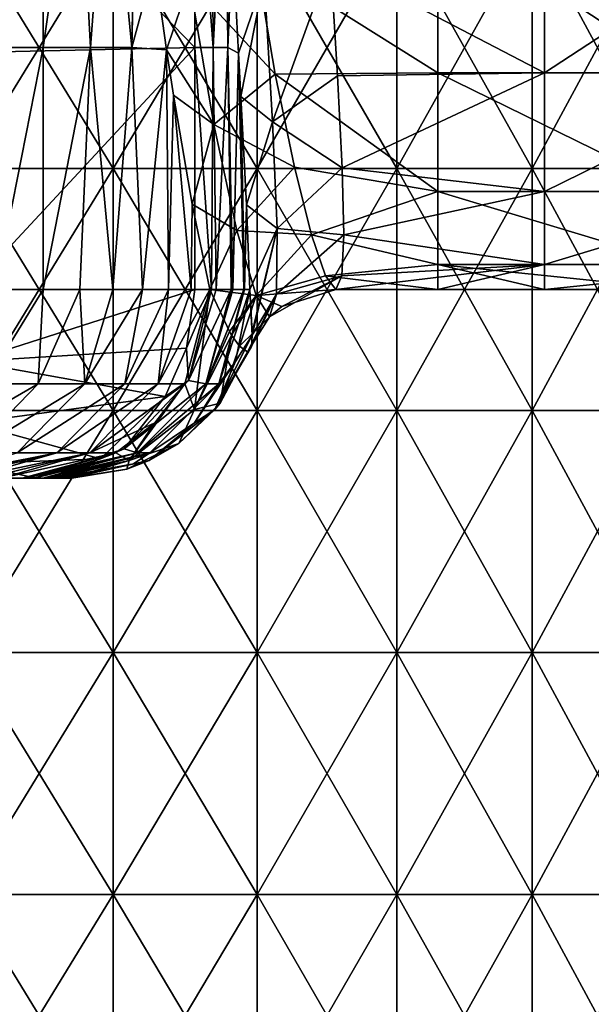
# Model space of a CAD drawing. Header units: inches. Extents: x -4.75 to 4.5, y 0 to 1.88.
# Tile 346 of 462: x 2.8 to 2.99, y 0.33 to 0.65. Entities that reach past the tile are written whole.
import ezdxf

# ---------------------------------------------------------------- set-up
doc = ezdxf.new("R2010")
doc.units = ezdxf.units.IN
doc.header["$LTSCALE"] = 101.851852
doc.header["$MEASUREMENT"] = 0
for name, color, linetype in [('10', 7, 'CONTINUOUS'), ('11', 7, 'CONTINUOUS'), ('12', 7, 'CONTINUOUS'), ('147', 7, 'CONTINUOUS'), ('148', 7, 'CONTINUOUS'), ('149', 7, 'CONTINUOUS'), ('150', 7, 'CONTINUOUS'), ('151', 7, 'CONTINUOUS'), ('39', 7, 'CONTINUOUS'), ('61', 7, 'CONTINUOUS'), ('62', 7, 'CONTINUOUS'), ('91', 7, 'CONTINUOUS'), ('92', 7, 'CONTINUOUS'), ('93', 7, 'CONTINUOUS')]:
    doc.layers.add(name, color=color, linetype=linetype)

msp = doc.modelspace()

# ---------------------------------------------------------------- linework, layer by layer
at = {"layer": '10', "color": 13, "linetype": 'Continuous', "true_color": 0xd67263}
for points in [[(2.80515, 0.5, 0.25513), (2.73011, 0.5, 0.25404), (2.80338, 0.5, 0.27158), (2.80515, 0.5, 0.25513)], [(2.73011, 0.5, 0.25404), (2.80515, 0.5, 0.25513), (2.73489, 0.5, 0.17396), (2.73011, 0.5, 0.25404)], [(2.80338, 0.5, 0.27158), (2.73011, 0.5, 0.25404), (2.79649, 0.5, 0.33485), (2.80338, 0.5, 0.27158)], [(2.80737, 0.5, -0.22707), (2.78611, 0.5, -0.26235), (2.7323, 0.5, -0.22644), (2.80737, 0.5, -0.22707)], [(2.80737, 0.5, -0.22707), (2.7323, 0.5, -0.22644), (2.73642, 0.5, -0.14636), (2.80737, 0.5, -0.22707)], [(2.73489, 0.5, 0.17396), (2.80515, 0.5, 0.25513), (2.81164, 0.5, 0.20349), (2.73489, 0.5, 0.17396)], [(2.81492, 0.5, 0.1759), (2.74676, 0.5, 0.09388), (2.73489, 0.5, 0.17396), (2.81492, 0.5, 0.1759)], [(2.81492, 0.5, 0.1759), (2.73489, 0.5, 0.17396), (2.81254, 0.5, 0.19641), (2.81492, 0.5, 0.1759)], [(2.81254, 0.5, 0.19641), (2.73489, 0.5, 0.17396), (2.81164, 0.5, 0.20349), (2.81254, 0.5, 0.19641)], [(2.81566, 0.5, -0.0669), (2.73642, 0.5, -0.14636), (2.73567, 0.5, -0.06628), (2.81566, 0.5, -0.0669)], [(2.81566, 0.5, -0.0669), (2.73567, 0.5, -0.06628), (2.74308, 0.5, 0.0138), (2.81566, 0.5, -0.0669)], [(2.81269, 0.5, -0.14642), (2.80737, 0.5, -0.22707), (2.73642, 0.5, -0.14636), (2.81269, 0.5, -0.14642)], [(2.81269, 0.5, -0.14642), (2.73642, 0.5, -0.14636), (2.81566, 0.5, -0.0669), (2.81269, 0.5, -0.14642)], [(2.81634, 0.5, -0.02962), (2.81566, 0.5, -0.0669), (2.74308, 0.5, 0.0138), (2.81634, 0.5, -0.02962)], [(2.81761, 0.5, 0.01262), (2.81634, 0.5, -0.02962), (2.74308, 0.5, 0.0138), (2.81761, 0.5, 0.01262)], [(2.81761, 0.5, 0.01262), (2.74308, 0.5, 0.0138), (2.74676, 0.5, 0.09388), (2.81761, 0.5, 0.01262)], [(2.81981, 0.5, 0.09232), (2.81761, 0.5, 0.01262), (2.74676, 0.5, 0.09388), (2.81981, 0.5, 0.09232)], [(2.81981, 0.5, 0.09232), (2.74676, 0.5, 0.09388), (2.81492, 0.5, 0.1759), (2.81981, 0.5, 0.09232)], [(2.80425, 0.5, -0.26235), (2.78611, 0.5, -0.26235), (2.80737, 0.5, -0.22707), (2.80425, 0.5, -0.26235)], [(2.81027, 0.5, -0.1877), (2.80737, 0.5, -0.22707), (2.81269, 0.5, -0.14642), (2.81027, 0.5, -0.1877)], [(2.81256, 0.5, -0.14891), (2.81027, 0.5, -0.1877), (2.81269, 0.5, -0.14642), (2.81256, 0.5, -0.14891)], [(2.81436, 0.5, -0.10899), (2.81269, 0.5, -0.14642), (2.81566, 0.5, -0.0669), (2.81436, 0.5, -0.10899)], [(2.81918, 0.5, 0.12121), (2.81981, 0.5, 0.09232), (2.81492, 0.5, 0.1759), (2.81918, 0.5, 0.12121)], [(2.81878, 0.5, 0.0399), (2.81761, 0.5, 0.01262), (2.81981, 0.5, 0.09232), (2.81878, 0.5, 0.0399)], [(2.819, 0.5, 0.04609), (2.81878, 0.5, 0.0399), (2.81981, 0.5, 0.09232), (2.819, 0.5, 0.04609)]]:
    msp.add_3dface(points, dxfattribs=at)
at = {"layer": '11', "color": 13, "linetype": 'Continuous', "true_color": 0xd67263}
for points in [[(2.81034, 0.6425, 0.625), (2.79207, 0.6425, 0.70213), (2.81034, 0.72258, 0.625), (2.81034, 0.6425, 0.625)], [(2.81034, 0.72258, 0.625), (2.79207, 0.6425, 0.70213), (2.79207, 0.72258, 0.70213), (2.81034, 0.72258, 0.625)], [(2.81034, 0.6425, 0.625), (2.79443, 0.5625, 0.69267), (2.79207, 0.6425, 0.70213), (2.81034, 0.6425, 0.625)], [(2.81034, 0.5625, 0.625), (2.79443, 0.5625, 0.69267), (2.81034, 0.6425, 0.625), (2.81034, 0.5625, 0.625)]]:
    msp.add_3dface(points, dxfattribs=at)
at = {"layer": '12', "color": 13, "linetype": 'Continuous', "true_color": 0xd67263}
for points in [[(2.83352, 0.68254, 2.1593), (2.78436, 0.68254, 2.22232), (2.83352, 0.60246, 2.1593), (2.83352, 0.68254, 2.1593)], [(2.83352, 0.60246, 2.1593), (2.78436, 0.68254, 2.22232), (2.78436, 0.60246, 2.22232), (2.83352, 0.60246, 2.1593)], [(2.78436, 0.68254, -2.22232), (2.83352, 0.68254, -2.1593), (2.78436, 0.60246, -2.22232), (2.78436, 0.68254, -2.22232)], [(2.78436, 0.60246, -2.22232), (2.83352, 0.68254, -2.1593), (2.83352, 0.60246, -2.1593), (2.78436, 0.60246, -2.22232)], [(2.88125, 0.68254, 2.09519), (2.83352, 0.68254, 2.1593), (2.88125, 0.60246, 2.09519), (2.88125, 0.68254, 2.09519)], [(2.88125, 0.60246, 2.09519), (2.83352, 0.68254, 2.1593), (2.83352, 0.60246, 2.1593), (2.88125, 0.60246, 2.09519)], [(2.83352, 0.68254, -2.1593), (2.88125, 0.68254, -2.09519), (2.83352, 0.60246, -2.1593), (2.83352, 0.68254, -2.1593)], [(2.83352, 0.60246, -2.1593), (2.88125, 0.68254, -2.09519), (2.88125, 0.60246, -2.09519), (2.83352, 0.60246, -2.1593)], [(2.92753, 0.68254, 2.03002), (2.88125, 0.68254, 2.09519), (2.92753, 0.60246, 2.03002), (2.92753, 0.68254, 2.03002)], [(2.92753, 0.60246, 2.03002), (2.88125, 0.68254, 2.09519), (2.88125, 0.60246, 2.09519), (2.92753, 0.60246, 2.03002)], [(2.88125, 0.68254, -2.09519), (2.92753, 0.68254, -2.03002), (2.88125, 0.60246, -2.09519), (2.88125, 0.68254, -2.09519)], [(2.88125, 0.60246, -2.09519), (2.92753, 0.68254, -2.03002), (2.92753, 0.60246, -2.03002), (2.88125, 0.60246, -2.09519)], [(2.97233, 0.68254, 1.96383), (2.92753, 0.68254, 2.03002), (2.97233, 0.60246, 1.96383), (2.97233, 0.68254, 1.96383)], [(2.97233, 0.60246, 1.96383), (2.92753, 0.68254, 2.03002), (2.92753, 0.60246, 2.03002), (2.97233, 0.60246, 1.96383)], [(2.92753, 0.68254, -2.03002), (2.97233, 0.68254, -1.96383), (2.92753, 0.60246, -2.03002), (2.92753, 0.68254, -2.03002)], [(2.92753, 0.60246, -2.03002), (2.97233, 0.68254, -1.96383), (2.97233, 0.60246, -1.96383), (2.92753, 0.60246, -2.03002)], [(3.01564, 0.68254, 1.89666), (2.97233, 0.68254, 1.96383), (3.01564, 0.60246, 1.89666), (3.01564, 0.68254, 1.89666)], [(3.01564, 0.60246, 1.89666), (2.97233, 0.68254, 1.96383), (2.97233, 0.60246, 1.96383), (3.01564, 0.60246, 1.89666)], [(2.97233, 0.68254, -1.96383), (3.01564, 0.68254, -1.89666), (2.97233, 0.60246, -1.96383), (2.97233, 0.68254, -1.96383)], [(2.97233, 0.60246, -1.96383), (3.01564, 0.68254, -1.89666), (3.01564, 0.60246, -1.89666), (2.97233, 0.60246, -1.96383)], [(2.83352, 0.60246, 2.1593), (2.78436, 0.60246, 2.22232), (2.83352, 0.52238, 2.1593), (2.83352, 0.60246, 2.1593)], [(2.83352, 0.52238, 2.1593), (2.78436, 0.60246, 2.22232), (2.78436, 0.52238, 2.22232), (2.83352, 0.52238, 2.1593)], [(2.78436, 0.60246, -2.22232), (2.83352, 0.60246, -2.1593), (2.78436, 0.52238, -2.22232), (2.78436, 0.60246, -2.22232)], [(2.78436, 0.52238, -2.22232), (2.83352, 0.60246, -2.1593), (2.83352, 0.52238, -2.1593), (2.78436, 0.52238, -2.22232)], [(2.88125, 0.60246, 2.09519), (2.83352, 0.60246, 2.1593), (2.88125, 0.52238, 2.09519), (2.88125, 0.60246, 2.09519)], [(2.88125, 0.52238, 2.09519), (2.83352, 0.60246, 2.1593), (2.83352, 0.52238, 2.1593), (2.88125, 0.52238, 2.09519)], [(2.83352, 0.60246, -2.1593), (2.88125, 0.60246, -2.09519), (2.83352, 0.52238, -2.1593), (2.83352, 0.60246, -2.1593)], [(2.83352, 0.52238, -2.1593), (2.88125, 0.60246, -2.09519), (2.88125, 0.52238, -2.09519), (2.83352, 0.52238, -2.1593)], [(2.92753, 0.60246, 2.03002), (2.88125, 0.60246, 2.09519), (2.92753, 0.52238, 2.03002), (2.92753, 0.60246, 2.03002)], [(2.92753, 0.52238, 2.03002), (2.88125, 0.60246, 2.09519), (2.88125, 0.52238, 2.09519), (2.92753, 0.52238, 2.03002)], [(2.88125, 0.60246, -2.09519), (2.92753, 0.60246, -2.03002), (2.88125, 0.52238, -2.09519), (2.88125, 0.60246, -2.09519)], [(2.88125, 0.52238, -2.09519), (2.92753, 0.60246, -2.03002), (2.92753, 0.52238, -2.03002), (2.88125, 0.52238, -2.09519)], [(2.97233, 0.60246, 1.96383), (2.92753, 0.60246, 2.03002), (2.97233, 0.52238, 1.96383), (2.97233, 0.60246, 1.96383)], [(2.97233, 0.52238, 1.96383), (2.92753, 0.60246, 2.03002), (2.92753, 0.52238, 2.03002), (2.97233, 0.52238, 1.96383)], [(2.92753, 0.60246, -2.03002), (2.97233, 0.60246, -1.96383), (2.92753, 0.52238, -2.03002), (2.92753, 0.60246, -2.03002)], [(2.92753, 0.52238, -2.03002), (2.97233, 0.60246, -1.96383), (2.97233, 0.52238, -1.96383), (2.92753, 0.52238, -2.03002)], [(3.01564, 0.60246, 1.89666), (2.97233, 0.60246, 1.96383), (3.01564, 0.52238, 1.89666), (3.01564, 0.60246, 1.89666)], [(3.01564, 0.52238, 1.89666), (2.97233, 0.60246, 1.96383), (2.97233, 0.52238, 1.96383), (3.01564, 0.52238, 1.89666)], [(2.97233, 0.60246, -1.96383), (3.01564, 0.60246, -1.89666), (2.97233, 0.52238, -1.96383), (2.97233, 0.60246, -1.96383)], [(2.97233, 0.52238, -1.96383), (3.01564, 0.60246, -1.89666), (3.01564, 0.52238, -1.89666), (2.97233, 0.52238, -1.96383)], [(2.83352, 0.52238, 2.1593), (2.78436, 0.52238, 2.22232), (2.83352, 0.4423, 2.1593), (2.83352, 0.52238, 2.1593)], [(2.83352, 0.4423, 2.1593), (2.78436, 0.52238, 2.22232), (2.78436, 0.4423, 2.22232), (2.83352, 0.4423, 2.1593)], [(2.78436, 0.52238, -2.22232), (2.83352, 0.52238, -2.1593), (2.78436, 0.4423, -2.22232), (2.78436, 0.52238, -2.22232)], [(2.78436, 0.4423, -2.22232), (2.83352, 0.52238, -2.1593), (2.83352, 0.4423, -2.1593), (2.78436, 0.4423, -2.22232)], [(2.88125, 0.52238, 2.09519), (2.83352, 0.52238, 2.1593), (2.88125, 0.4423, 2.09519), (2.88125, 0.52238, 2.09519)], [(2.88125, 0.4423, 2.09519), (2.83352, 0.52238, 2.1593), (2.83352, 0.4423, 2.1593), (2.88125, 0.4423, 2.09519)], [(2.83352, 0.52238, -2.1593), (2.88125, 0.52238, -2.09519), (2.83352, 0.4423, -2.1593), (2.83352, 0.52238, -2.1593)], [(2.83352, 0.4423, -2.1593), (2.88125, 0.52238, -2.09519), (2.88125, 0.4423, -2.09519), (2.83352, 0.4423, -2.1593)], [(2.92753, 0.52238, 2.03002), (2.88125, 0.52238, 2.09519), (2.92753, 0.4423, 2.03002), (2.92753, 0.52238, 2.03002)], [(2.92753, 0.4423, 2.03002), (2.88125, 0.52238, 2.09519), (2.88125, 0.4423, 2.09519), (2.92753, 0.4423, 2.03002)], [(2.88125, 0.52238, -2.09519), (2.92753, 0.52238, -2.03002), (2.88125, 0.4423, -2.09519), (2.88125, 0.52238, -2.09519)], [(2.88125, 0.4423, -2.09519), (2.92753, 0.52238, -2.03002), (2.92753, 0.4423, -2.03002), (2.88125, 0.4423, -2.09519)], [(2.97233, 0.52238, 1.96383), (2.92753, 0.52238, 2.03002), (2.97233, 0.4423, 1.96383), (2.97233, 0.52238, 1.96383)], [(2.97233, 0.4423, 1.96383), (2.92753, 0.52238, 2.03002), (2.92753, 0.4423, 2.03002), (2.97233, 0.4423, 1.96383)], [(2.92753, 0.52238, -2.03002), (2.97233, 0.52238, -1.96383), (2.92753, 0.4423, -2.03002), (2.92753, 0.52238, -2.03002)], [(2.92753, 0.4423, -2.03002), (2.97233, 0.52238, -1.96383), (2.97233, 0.4423, -1.96383), (2.92753, 0.4423, -2.03002)], [(3.01564, 0.52238, 1.89666), (2.97233, 0.52238, 1.96383), (3.01564, 0.4423, 1.89666), (3.01564, 0.52238, 1.89666)], [(3.01564, 0.4423, 1.89666), (2.97233, 0.52238, 1.96383), (2.97233, 0.4423, 1.96383), (3.01564, 0.4423, 1.89666)], [(2.97233, 0.52238, -1.96383), (3.01564, 0.52238, -1.89666), (2.97233, 0.4423, -1.96383), (2.97233, 0.52238, -1.96383)], [(2.97233, 0.4423, -1.96383), (3.01564, 0.52238, -1.89666), (3.01564, 0.4423, -1.89666), (2.97233, 0.4423, -1.96383)], [(2.83352, 0.4423, 2.1593), (2.78436, 0.4423, 2.22232), (2.83352, 0.36222, 2.1593), (2.83352, 0.4423, 2.1593)], [(2.83352, 0.36222, 2.1593), (2.78436, 0.4423, 2.22232), (2.78436, 0.36222, 2.22232), (2.83352, 0.36222, 2.1593)], [(2.78436, 0.4423, -2.22232), (2.83352, 0.4423, -2.1593), (2.78436, 0.36222, -2.22232), (2.78436, 0.4423, -2.22232)], [(2.78436, 0.36222, -2.22232), (2.83352, 0.4423, -2.1593), (2.83352, 0.36222, -2.1593), (2.78436, 0.36222, -2.22232)], [(2.88125, 0.4423, 2.09519), (2.83352, 0.4423, 2.1593), (2.88125, 0.36222, 2.09519), (2.88125, 0.4423, 2.09519)], [(2.88125, 0.36222, 2.09519), (2.83352, 0.4423, 2.1593), (2.83352, 0.36222, 2.1593), (2.88125, 0.36222, 2.09519)], [(2.83352, 0.4423, -2.1593), (2.88125, 0.4423, -2.09519), (2.83352, 0.36222, -2.1593), (2.83352, 0.4423, -2.1593)], [(2.83352, 0.36222, -2.1593), (2.88125, 0.4423, -2.09519), (2.88125, 0.36222, -2.09519), (2.83352, 0.36222, -2.1593)], [(2.92753, 0.4423, 2.03002), (2.88125, 0.4423, 2.09519), (2.92753, 0.36222, 2.03002), (2.92753, 0.4423, 2.03002)], [(2.92753, 0.36222, 2.03002), (2.88125, 0.4423, 2.09519), (2.88125, 0.36222, 2.09519), (2.92753, 0.36222, 2.03002)], [(2.88125, 0.4423, -2.09519), (2.92753, 0.4423, -2.03002), (2.88125, 0.36222, -2.09519), (2.88125, 0.4423, -2.09519)], [(2.88125, 0.36222, -2.09519), (2.92753, 0.4423, -2.03002), (2.92753, 0.36222, -2.03002), (2.88125, 0.36222, -2.09519)], [(2.97233, 0.4423, 1.96383), (2.92753, 0.4423, 2.03002), (2.97233, 0.36222, 1.96383), (2.97233, 0.4423, 1.96383)], [(2.97233, 0.36222, 1.96383), (2.92753, 0.4423, 2.03002), (2.92753, 0.36222, 2.03002), (2.97233, 0.36222, 1.96383)], [(2.92753, 0.4423, -2.03002), (2.97233, 0.4423, -1.96383), (2.92753, 0.36222, -2.03002), (2.92753, 0.4423, -2.03002)], [(2.92753, 0.36222, -2.03002), (2.97233, 0.4423, -1.96383), (2.97233, 0.36222, -1.96383), (2.92753, 0.36222, -2.03002)], [(3.01564, 0.4423, 1.89666), (2.97233, 0.4423, 1.96383), (3.01564, 0.36222, 1.89666), (3.01564, 0.4423, 1.89666)], [(3.01564, 0.36222, 1.89666), (2.97233, 0.4423, 1.96383), (2.97233, 0.36222, 1.96383), (3.01564, 0.36222, 1.89666)], [(2.97233, 0.4423, -1.96383), (3.01564, 0.4423, -1.89666), (2.97233, 0.36222, -1.96383), (2.97233, 0.4423, -1.96383)], [(2.97233, 0.36222, -1.96383), (3.01564, 0.4423, -1.89666), (3.01564, 0.36222, -1.89666), (2.97233, 0.36222, -1.96383)], [(2.83352, 0.36222, 2.1593), (2.78436, 0.36222, 2.22232), (2.83352, 0.28214, 2.1593), (2.83352, 0.36222, 2.1593)], [(2.83352, 0.28214, 2.1593), (2.78436, 0.36222, 2.22232), (2.78436, 0.28214, 2.22232), (2.83352, 0.28214, 2.1593)], [(2.78436, 0.36222, -2.22232), (2.83352, 0.36222, -2.1593), (2.78436, 0.28214, -2.22232), (2.78436, 0.36222, -2.22232)], [(2.78436, 0.28214, -2.22232), (2.83352, 0.36222, -2.1593), (2.83352, 0.28214, -2.1593), (2.78436, 0.28214, -2.22232)], [(2.88125, 0.36222, 2.09519), (2.83352, 0.36222, 2.1593), (2.88125, 0.28214, 2.09519), (2.88125, 0.36222, 2.09519)], [(2.88125, 0.28214, 2.09519), (2.83352, 0.36222, 2.1593), (2.83352, 0.28214, 2.1593), (2.88125, 0.28214, 2.09519)], [(2.83352, 0.36222, -2.1593), (2.88125, 0.36222, -2.09519), (2.83352, 0.28214, -2.1593), (2.83352, 0.36222, -2.1593)], [(2.83352, 0.28214, -2.1593), (2.88125, 0.36222, -2.09519), (2.88125, 0.28214, -2.09519), (2.83352, 0.28214, -2.1593)], [(2.92753, 0.36222, 2.03002), (2.88125, 0.36222, 2.09519), (2.92753, 0.28214, 2.03002), (2.92753, 0.36222, 2.03002)], [(2.92753, 0.28214, 2.03002), (2.88125, 0.36222, 2.09519), (2.88125, 0.28214, 2.09519), (2.92753, 0.28214, 2.03002)], [(2.88125, 0.36222, -2.09519), (2.92753, 0.36222, -2.03002), (2.88125, 0.28214, -2.09519), (2.88125, 0.36222, -2.09519)], [(2.88125, 0.28214, -2.09519), (2.92753, 0.36222, -2.03002), (2.92753, 0.28214, -2.03002), (2.88125, 0.28214, -2.09519)], [(2.97233, 0.36222, 1.96383), (2.92753, 0.36222, 2.03002), (2.97233, 0.28214, 1.96383), (2.97233, 0.36222, 1.96383)], [(2.97233, 0.28214, 1.96383), (2.92753, 0.36222, 2.03002), (2.92753, 0.28214, 2.03002), (2.97233, 0.28214, 1.96383)], [(2.92753, 0.36222, -2.03002), (2.97233, 0.36222, -1.96383), (2.92753, 0.28214, -2.03002), (2.92753, 0.36222, -2.03002)], [(2.92753, 0.28214, -2.03002), (2.97233, 0.36222, -1.96383), (2.97233, 0.28214, -1.96383), (2.92753, 0.28214, -2.03002)], [(3.01564, 0.36222, 1.89666), (2.97233, 0.36222, 1.96383), (3.01564, 0.28214, 1.89666), (3.01564, 0.36222, 1.89666)], [(3.01564, 0.28214, 1.89666), (2.97233, 0.36222, 1.96383), (2.97233, 0.28214, 1.96383), (3.01564, 0.28214, 1.89666)], [(2.97233, 0.36222, -1.96383), (3.01564, 0.36222, -1.89666), (2.97233, 0.28214, -1.96383), (2.97233, 0.36222, -1.96383)], [(2.97233, 0.28214, -1.96383), (3.01564, 0.36222, -1.89666), (3.01564, 0.28214, -1.89666), (2.97233, 0.28214, -1.96383)]]:
    msp.add_3dface(points, dxfattribs=at)
at = {"layer": '147', "color": 13, "linetype": 'Continuous', "true_color": 0xd67263}
for points in [[(2.79443, 0.5625, 0.69267), (2.81034, 0.5625, 0.625), (2.79111, 0.53128, 0.67105), (2.79443, 0.5625, 0.69267)], [(2.81034, 0.5625, 0.625), (2.80873, 0.53128, 0.593), (2.79111, 0.53128, 0.67105), (2.81034, 0.5625, 0.625)], [(2.81034, 0.5625, 0.625), (2.82249, 0.5625, 0.56761), (2.80873, 0.53128, 0.593), (2.81034, 0.5625, 0.625)], [(2.82249, 0.5625, 0.56761), (2.82416, 0.53128, 0.51449), (2.80873, 0.53128, 0.593), (2.82249, 0.5625, 0.56761)], [(2.82249, 0.5625, 0.56761), (2.83347, 0.5625, 0.50999), (2.82416, 0.53128, 0.51449), (2.82249, 0.5625, 0.56761)], [(2.83347, 0.5625, 0.50999), (2.84327, 0.5625, 0.45215), (2.82416, 0.53128, 0.51449), (2.83347, 0.5625, 0.50999)], [(2.84327, 0.5625, 0.45215), (2.8374, 0.53128, 0.43558), (2.82416, 0.53128, 0.51449), (2.84327, 0.5625, 0.45215)], [(2.84327, 0.5625, 0.45215), (2.8519, 0.5625, 0.39412), (2.8374, 0.53128, 0.43558), (2.84327, 0.5625, 0.45215)], [(2.8519, 0.5625, 0.39412), (2.84844, 0.53128, 0.35633), (2.8374, 0.53128, 0.43558), (2.8519, 0.5625, 0.39412)], [(2.8519, 0.5625, 0.39412), (2.85933, 0.5625, 0.33594), (2.84844, 0.53128, 0.35633), (2.8519, 0.5625, 0.39412)], [(2.85933, 0.5625, 0.33594), (2.86558, 0.5625, 0.27761), (2.84844, 0.53128, 0.35633), (2.85933, 0.5625, 0.33594)], [(2.86558, 0.5625, 0.27761), (2.85727, 0.53128, 0.2768), (2.84844, 0.53128, 0.35633), (2.86558, 0.5625, 0.27761)], [(2.78652, 0.50837, 0.58734), (2.76913, 0.50837, 0.66455), (2.80873, 0.53128, 0.593), (2.78652, 0.50837, 0.58734)], [(2.80873, 0.53128, 0.593), (2.76913, 0.50837, 0.66455), (2.79111, 0.53128, 0.67105), (2.80873, 0.53128, 0.593)], [(2.80177, 0.50837, 0.50969), (2.78652, 0.50837, 0.58734), (2.82416, 0.53128, 0.51449), (2.80177, 0.50837, 0.50969)], [(2.82416, 0.53128, 0.51449), (2.78652, 0.50837, 0.58734), (2.80873, 0.53128, 0.593), (2.82416, 0.53128, 0.51449)], [(2.81485, 0.50837, 0.43164), (2.80177, 0.50837, 0.50969), (2.8374, 0.53128, 0.43558), (2.81485, 0.50837, 0.43164)], [(2.8374, 0.53128, 0.43558), (2.80177, 0.50837, 0.50969), (2.82416, 0.53128, 0.51449), (2.8374, 0.53128, 0.43558)], [(2.82576, 0.50837, 0.35325), (2.81485, 0.50837, 0.43164), (2.84844, 0.53128, 0.35633), (2.82576, 0.50837, 0.35325)], [(2.84844, 0.53128, 0.35633), (2.81485, 0.50837, 0.43164), (2.8374, 0.53128, 0.43558), (2.84844, 0.53128, 0.35633)], [(2.84736, 0.51831, 0.27584), (2.82576, 0.50837, 0.35325), (2.85727, 0.53128, 0.2768), (2.84736, 0.51831, 0.27584)], [(2.85727, 0.53128, 0.2768), (2.82576, 0.50837, 0.35325), (2.84844, 0.53128, 0.35633), (2.85727, 0.53128, 0.2768)], [(2.83448, 0.50837, 0.2746), (2.82576, 0.50837, 0.35325), (2.84736, 0.51831, 0.27584), (2.83448, 0.50837, 0.2746)], [(2.7794, 0.5, 0.4554), (2.77258, 0.5, 0.4953), (2.81485, 0.50837, 0.43164), (2.7794, 0.5, 0.4554)], [(2.81485, 0.50837, 0.43164), (2.77258, 0.5, 0.4953), (2.80177, 0.50837, 0.50969), (2.81485, 0.50837, 0.43164)], [(2.78566, 0.5, 0.41535), (2.7794, 0.5, 0.4554), (2.81485, 0.50837, 0.43164), (2.78566, 0.5, 0.41535)], [(2.79136, 0.5, 0.37517), (2.78566, 0.5, 0.41535), (2.82576, 0.50837, 0.35325), (2.79136, 0.5, 0.37517)], [(2.82576, 0.50837, 0.35325), (2.78566, 0.5, 0.41535), (2.81485, 0.50837, 0.43164), (2.82576, 0.50837, 0.35325)], [(2.79649, 0.5, 0.33485), (2.79136, 0.5, 0.37517), (2.82576, 0.50837, 0.35325), (2.79649, 0.5, 0.33485)], [(2.80338, 0.5, 0.27158), (2.79649, 0.5, 0.33485), (2.83448, 0.50837, 0.2746), (2.80338, 0.5, 0.27158)], [(2.83448, 0.50837, 0.2746), (2.79649, 0.5, 0.33485), (2.82576, 0.50837, 0.35325), (2.83448, 0.50837, 0.2746)]]:
    msp.add_3dface(points, dxfattribs=at)
at = {"layer": '148', "color": 13, "linetype": 'Continuous', "true_color": 0xd67263}
for points in [[(2.85727, 0.53128, 0.2768), (2.86558, 0.5625, 0.27761), (2.86046, 0.52272, 0.20156), (2.85727, 0.53128, 0.2768)], [(2.86558, 0.5625, 0.27761), (2.87208, 0.54852, 0.21114), (2.86046, 0.52272, 0.20156), (2.86558, 0.5625, 0.27761)], [(2.87208, 0.54852, 0.21114), (2.87277, 0.54739, 0.20341), (2.86046, 0.52272, 0.20156), (2.87208, 0.54852, 0.21114)], [(2.87277, 0.54739, 0.20341), (2.86904, 0.52487, 0.12336), (2.86046, 0.52272, 0.20156), (2.87277, 0.54739, 0.20341)], [(2.87277, 0.54739, 0.20341), (2.87542, 0.5437, 0.17028), (2.86904, 0.52487, 0.12336), (2.87277, 0.54739, 0.20341)], [(2.87542, 0.5437, 0.17028), (2.87809, 0.54178, 0.12374), (2.86904, 0.52487, 0.12336), (2.87542, 0.5437, 0.17028)], [(2.84736, 0.51831, 0.27584), (2.85727, 0.53128, 0.2768), (2.83882, 0.50585, 0.1989), (2.84736, 0.51831, 0.27584)], [(2.85727, 0.53128, 0.2768), (2.86046, 0.52272, 0.20156), (2.83882, 0.50585, 0.1989), (2.85727, 0.53128, 0.2768)], [(2.86904, 0.52487, 0.12336), (2.85528, 0.5115, 0.12277), (2.86046, 0.52272, 0.20156), (2.86904, 0.52487, 0.12336)], [(2.86046, 0.52272, 0.20156), (2.85528, 0.5115, 0.12277), (2.83882, 0.50585, 0.1989), (2.86046, 0.52272, 0.20156)], [(2.83448, 0.50837, 0.2746), (2.84736, 0.51831, 0.27584), (2.83882, 0.50585, 0.1989), (2.83448, 0.50837, 0.2746)], [(2.80515, 0.5, 0.25513), (2.80338, 0.5, 0.27158), (2.83448, 0.50837, 0.2746), (2.80515, 0.5, 0.25513)], [(2.81164, 0.5, 0.20349), (2.80515, 0.5, 0.25513), (2.83448, 0.50837, 0.2746), (2.81164, 0.5, 0.20349)], [(2.81254, 0.5, 0.19641), (2.81164, 0.5, 0.20349), (2.83448, 0.50837, 0.2746), (2.81254, 0.5, 0.19641)], [(2.81254, 0.5, 0.19641), (2.83448, 0.50837, 0.2746), (2.83882, 0.50585, 0.1989), (2.81254, 0.5, 0.19641)], [(2.85528, 0.5115, 0.12277), (2.83812, 0.50295, 0.12203), (2.83882, 0.50585, 0.1989), (2.85528, 0.5115, 0.12277)], [(2.81492, 0.5, 0.1759), (2.81254, 0.5, 0.19641), (2.83882, 0.50585, 0.1989), (2.81492, 0.5, 0.1759)], [(2.81918, 0.5, 0.12121), (2.81492, 0.5, 0.1759), (2.83882, 0.50585, 0.1989), (2.81918, 0.5, 0.12121)], [(2.83812, 0.50295, 0.12203), (2.81918, 0.5, 0.12121), (2.83882, 0.50585, 0.1989), (2.83812, 0.50295, 0.12203)]]:
    msp.add_3dface(points, dxfattribs=at)
at = {"layer": '149', "color": 13, "linetype": 'Continuous', "true_color": 0xd67263}
for points in [[(2.87962, 0.54736, 0.04417), (2.87884, 0.5625, -0.03027), (2.87408, 0.53858, -0.03022), (2.87962, 0.54736, 0.04417)], [(2.87884, 0.5625, -0.03027), (2.87962, 0.54736, 0.04417), (2.8796, 0.54834, 0.03749), (2.87884, 0.5625, -0.03027)], [(2.87941, 0.54361, 0.07821), (2.87962, 0.54736, 0.04417), (2.86722, 0.52273, 0.04488), (2.87941, 0.54361, 0.07821)], [(2.87962, 0.54736, 0.04417), (2.87408, 0.53858, -0.03022), (2.86722, 0.52273, 0.04488), (2.87962, 0.54736, 0.04417)], [(2.87809, 0.54178, 0.12374), (2.87941, 0.54361, 0.07821), (2.86722, 0.52273, 0.04488), (2.87809, 0.54178, 0.12374)], [(2.86904, 0.52487, 0.12336), (2.87809, 0.54178, 0.12374), (2.86722, 0.52273, 0.04488), (2.86904, 0.52487, 0.12336)], [(2.87408, 0.53858, -0.03022), (2.86054, 0.51831, -0.03008), (2.86722, 0.52273, 0.04488), (2.87408, 0.53858, -0.03022)], [(2.85528, 0.5115, 0.12277), (2.86904, 0.52487, 0.12336), (2.86722, 0.52273, 0.04488), (2.85528, 0.5115, 0.12277)], [(2.85528, 0.5115, 0.12277), (2.86722, 0.52273, 0.04488), (2.84546, 0.50587, 0.04567), (2.85528, 0.5115, 0.12277)], [(2.86722, 0.52273, 0.04488), (2.86054, 0.51831, -0.03008), (2.84546, 0.50587, 0.04567), (2.86722, 0.52273, 0.04488)], [(2.86054, 0.51831, -0.03008), (2.84026, 0.50476, -0.02987), (2.84546, 0.50587, 0.04567), (2.86054, 0.51831, -0.03008)], [(2.83812, 0.50295, 0.12203), (2.85528, 0.5115, 0.12277), (2.84546, 0.50587, 0.04567), (2.83812, 0.50295, 0.12203)], [(2.819, 0.5, 0.04609), (2.83812, 0.50295, 0.12203), (2.84546, 0.50587, 0.04567), (2.819, 0.5, 0.04609)], [(2.84026, 0.50476, -0.02987), (2.819, 0.5, 0.04609), (2.84546, 0.50587, 0.04567), (2.84026, 0.50476, -0.02987)], [(2.81634, 0.5, -0.02962), (2.81761, 0.5, 0.01262), (2.84026, 0.50476, -0.02987), (2.81634, 0.5, -0.02962)], [(2.81761, 0.5, 0.01262), (2.81878, 0.5, 0.0399), (2.84026, 0.50476, -0.02987), (2.81761, 0.5, 0.01262)], [(2.81878, 0.5, 0.0399), (2.819, 0.5, 0.04609), (2.84026, 0.50476, -0.02987), (2.81878, 0.5, 0.0399)], [(2.819, 0.5, 0.04609), (2.81981, 0.5, 0.09232), (2.83812, 0.50295, 0.12203), (2.819, 0.5, 0.04609)], [(2.81981, 0.5, 0.09232), (2.81918, 0.5, 0.12121), (2.83812, 0.50295, 0.12203), (2.81981, 0.5, 0.09232)]]:
    msp.add_3dface(points, dxfattribs=at)
at = {"layer": '150', "color": 13, "linetype": 'Continuous', "true_color": 0xd67263}
for points in [[(2.86614, 0.5625, -0.27176), (2.86061, 0.5625, -0.32485), (2.85784, 0.54303, -0.32174), (2.86614, 0.5625, -0.27176)], [(2.86614, 0.5625, -0.27176), (2.85784, 0.54303, -0.32174), (2.85845, 0.53236, -0.27083), (2.86614, 0.5625, -0.27176)], [(2.87263, 0.5625, -0.19135), (2.86772, 0.5625, -0.25464), (2.85845, 0.53236, -0.27083), (2.87263, 0.5625, -0.19135)], [(2.87263, 0.5625, -0.19135), (2.85845, 0.53236, -0.27083), (2.86429, 0.53125, -0.19068), (2.87263, 0.5625, -0.19135)], [(2.86772, 0.5625, -0.25464), (2.86614, 0.5625, -0.27176), (2.85845, 0.53236, -0.27083), (2.86772, 0.5625, -0.25464)], [(2.87687, 0.5625, -0.1108), (2.87323, 0.5625, -0.18212), (2.86429, 0.53125, -0.19068), (2.87687, 0.5625, -0.1108)], [(2.87687, 0.5625, -0.1108), (2.86429, 0.53125, -0.19068), (2.8685, 0.53125, -0.11044), (2.87687, 0.5625, -0.1108)], [(2.87323, 0.5625, -0.18212), (2.87263, 0.5625, -0.19135), (2.86429, 0.53125, -0.19068), (2.87323, 0.5625, -0.18212)], [(2.87884, 0.5625, -0.03027), (2.877, 0.5625, -0.10732), (2.8685, 0.53125, -0.11044), (2.87884, 0.5625, -0.03027)], [(2.87408, 0.53858, -0.03022), (2.87884, 0.5625, -0.03027), (2.8685, 0.53125, -0.11044), (2.87408, 0.53858, -0.03022)], [(2.877, 0.5625, -0.10732), (2.87687, 0.5625, -0.1108), (2.8685, 0.53125, -0.11044), (2.877, 0.5625, -0.10732)], [(2.85784, 0.54303, -0.32174), (2.85076, 0.52707, -0.31383), (2.85845, 0.53236, -0.27083), (2.85784, 0.54303, -0.32174)], [(2.86054, 0.51831, -0.03008), (2.87408, 0.53858, -0.03022), (2.8685, 0.53125, -0.11044), (2.86054, 0.51831, -0.03008)], [(2.85845, 0.53236, -0.27083), (2.85076, 0.52707, -0.31383), (2.83723, 0.50969, -0.26882), (2.85845, 0.53236, -0.27083)], [(2.85845, 0.53236, -0.27083), (2.83723, 0.50969, -0.26882), (2.86429, 0.53125, -0.19068), (2.85845, 0.53236, -0.27083)], [(2.86429, 0.53125, -0.19068), (2.83723, 0.50969, -0.26882), (2.84146, 0.50837, -0.18916), (2.86429, 0.53125, -0.19068)], [(2.86429, 0.53125, -0.19068), (2.84146, 0.50837, -0.18916), (2.8685, 0.53125, -0.11044), (2.86429, 0.53125, -0.19068)], [(2.8685, 0.53125, -0.11044), (2.84146, 0.50837, -0.18916), (2.84564, 0.50837, -0.10956), (2.8685, 0.53125, -0.11044)], [(2.86054, 0.51831, -0.03008), (2.8685, 0.53125, -0.11044), (2.84564, 0.50837, -0.10956), (2.86054, 0.51831, -0.03008)], [(2.85076, 0.52707, -0.31383), (2.8293, 0.50643, -0.28997), (2.83723, 0.50969, -0.26882), (2.85076, 0.52707, -0.31383)], [(2.84026, 0.50476, -0.02987), (2.86054, 0.51831, -0.03008), (2.84564, 0.50837, -0.10956), (2.84026, 0.50476, -0.02987)], [(2.80425, 0.5, -0.26235), (2.80737, 0.5, -0.22707), (2.84146, 0.50837, -0.18916), (2.80425, 0.5, -0.26235)], [(2.80763, 0.50011, -0.26601), (2.80425, 0.5, -0.26235), (2.84146, 0.50837, -0.18916), (2.80763, 0.50011, -0.26601)], [(2.80737, 0.5, -0.22707), (2.81027, 0.5, -0.1877), (2.84146, 0.50837, -0.18916), (2.80737, 0.5, -0.22707)], [(2.8293, 0.50643, -0.28997), (2.80763, 0.50011, -0.26601), (2.83723, 0.50969, -0.26882), (2.8293, 0.50643, -0.28997)], [(2.83723, 0.50969, -0.26882), (2.80763, 0.50011, -0.26601), (2.84146, 0.50837, -0.18916), (2.83723, 0.50969, -0.26882)], [(2.81027, 0.5, -0.1877), (2.81256, 0.5, -0.14891), (2.84564, 0.50837, -0.10956), (2.81027, 0.5, -0.1877)], [(2.84146, 0.50837, -0.18916), (2.81027, 0.5, -0.1877), (2.84564, 0.50837, -0.10956), (2.84146, 0.50837, -0.18916)], [(2.81256, 0.5, -0.14891), (2.81269, 0.5, -0.14642), (2.84564, 0.50837, -0.10956), (2.81256, 0.5, -0.14891)], [(2.81269, 0.5, -0.14642), (2.81436, 0.5, -0.10899), (2.84564, 0.50837, -0.10956), (2.81269, 0.5, -0.14642)], [(2.81436, 0.5, -0.10899), (2.84026, 0.50476, -0.02987), (2.84564, 0.50837, -0.10956), (2.81436, 0.5, -0.10899)], [(2.81436, 0.5, -0.10899), (2.81566, 0.5, -0.0669), (2.84026, 0.50476, -0.02987), (2.81436, 0.5, -0.10899)], [(2.81566, 0.5, -0.0669), (2.81634, 0.5, -0.02962), (2.84026, 0.50476, -0.02987), (2.81566, 0.5, -0.0669)]]:
    msp.add_3dface(points, dxfattribs=at)
at = {"layer": '151', "color": 13, "linetype": 'Continuous', "true_color": 0xd67263}
for points in [[(2.86061, 0.5625, -0.32485), (2.78611, 0.5625, -0.32485), (2.78611, 0.53858, -0.32009), (2.86061, 0.5625, -0.32485)], [(2.86061, 0.5625, -0.32485), (2.78611, 0.53858, -0.32009), (2.85784, 0.54303, -0.32174), (2.86061, 0.5625, -0.32485)], [(2.85784, 0.54303, -0.32174), (2.78611, 0.53858, -0.32009), (2.85076, 0.52707, -0.31383), (2.85784, 0.54303, -0.32174)], [(2.78611, 0.53858, -0.32009), (2.78611, 0.51831, -0.30654), (2.85076, 0.52707, -0.31383), (2.78611, 0.53858, -0.32009)], [(2.85076, 0.52707, -0.31383), (2.78611, 0.51831, -0.30654), (2.8293, 0.50643, -0.28997), (2.85076, 0.52707, -0.31383)], [(2.78611, 0.51831, -0.30654), (2.78611, 0.50476, -0.28627), (2.8293, 0.50643, -0.28997), (2.78611, 0.51831, -0.30654)], [(2.8293, 0.50643, -0.28997), (2.78611, 0.50476, -0.28627), (2.80763, 0.50011, -0.26601), (2.8293, 0.50643, -0.28997)], [(2.78611, 0.50476, -0.28627), (2.78611, 0.5, -0.26235), (2.80763, 0.50011, -0.26601), (2.78611, 0.50476, -0.28627)], [(2.78611, 0.5, -0.26235), (2.80425, 0.5, -0.26235), (2.80763, 0.50011, -0.26601), (2.78611, 0.5, -0.26235)]]:
    msp.add_3dface(points, dxfattribs=at)
at = {"layer": '39', "color": 13, "linetype": 'Continuous', "true_color": 0xd67263}
for points in [[(2.81034, 0.6425, 0.625), (2.81034, 0.72258, 0.625), (2.8217, 0.72258, 0.57153), (2.81034, 0.6425, 0.625)], [(2.81034, 0.6425, 0.625), (2.8217, 0.72258, 0.57153), (2.82603, 0.6425, 0.54972), (2.81034, 0.6425, 0.625)], [(2.8217, 0.72258, 0.57153), (2.83204, 0.72258, 0.51786), (2.82603, 0.6425, 0.54972), (2.8217, 0.72258, 0.57153)], [(2.82603, 0.6425, 0.54972), (2.83204, 0.72258, 0.51786), (2.8397, 0.6425, 0.47405), (2.82603, 0.6425, 0.54972)], [(2.83204, 0.72258, 0.51786), (2.84131, 0.72241, 0.46434), (2.8397, 0.6425, 0.47405), (2.83204, 0.72258, 0.51786)], [(2.8397, 0.6425, 0.47405), (2.84131, 0.72241, 0.46434), (2.84152, 0.72028, 0.46301), (2.8397, 0.6425, 0.47405)], [(2.84729, 0.67033, 0.4261), (2.8397, 0.6425, 0.47405), (2.84152, 0.72028, 0.46301), (2.84729, 0.67033, 0.4261)], [(2.86061, 0.6425, -0.32485), (2.86667, 0.6425, -0.26612), (2.86061, 0.72258, -0.32485), (2.86061, 0.6425, -0.32485)], [(2.86061, 0.72258, -0.32485), (2.86667, 0.6425, -0.26612), (2.86624, 0.72258, -0.27072), (2.86061, 0.72258, -0.32485)], [(2.86624, 0.72258, -0.27072), (2.86667, 0.6425, -0.26612), (2.87081, 0.72234, -0.21696), (2.86624, 0.72258, -0.27072)], [(2.86667, 0.6425, -0.26612), (2.87153, 0.6425, -0.20728), (2.87081, 0.72234, -0.21696), (2.86667, 0.6425, -0.26612)], [(2.87081, 0.72234, -0.21696), (2.87153, 0.6425, -0.20728), (2.87095, 0.71939, -0.21512), (2.87081, 0.72234, -0.21696)], [(2.87095, 0.71939, -0.21512), (2.87153, 0.6425, -0.20728), (2.87305, 0.67782, -0.18507), (2.87095, 0.71939, -0.21512)], [(2.87153, 0.6425, -0.20728), (2.87507, 0.64063, -0.15032), (2.87305, 0.67782, -0.18507), (2.87153, 0.6425, -0.20728)], [(2.85124, 0.64177, 0.39885), (2.8397, 0.6425, 0.47405), (2.84729, 0.67033, 0.4261), (2.85124, 0.64177, 0.39885)], [(2.81034, 0.5625, 0.625), (2.81034, 0.6425, 0.625), (2.82603, 0.6425, 0.54972), (2.81034, 0.5625, 0.625)], [(2.81034, 0.5625, 0.625), (2.82603, 0.6425, 0.54972), (2.82249, 0.5625, 0.56761), (2.81034, 0.5625, 0.625)], [(2.82249, 0.5625, 0.56761), (2.82603, 0.6425, 0.54972), (2.83347, 0.5625, 0.50999), (2.82249, 0.5625, 0.56761)], [(2.82603, 0.6425, 0.54972), (2.8397, 0.6425, 0.47405), (2.83347, 0.5625, 0.50999), (2.82603, 0.6425, 0.54972)], [(2.83347, 0.5625, 0.50999), (2.8397, 0.6425, 0.47405), (2.84327, 0.5625, 0.45215), (2.83347, 0.5625, 0.50999)], [(2.8397, 0.6425, 0.47405), (2.85124, 0.64177, 0.39885), (2.84327, 0.5625, 0.45215), (2.8397, 0.6425, 0.47405)], [(2.86061, 0.6425, -0.32485), (2.86061, 0.5625, -0.32485), (2.86614, 0.5625, -0.27176), (2.86061, 0.6425, -0.32485)], [(2.86667, 0.6425, -0.26612), (2.86061, 0.6425, -0.32485), (2.86614, 0.5625, -0.27176), (2.86667, 0.6425, -0.26612)], [(2.86772, 0.5625, -0.25464), (2.86667, 0.6425, -0.26612), (2.86614, 0.5625, -0.27176), (2.86772, 0.5625, -0.25464)], [(2.87153, 0.6425, -0.20728), (2.86667, 0.6425, -0.26612), (2.86772, 0.5625, -0.25464), (2.87153, 0.6425, -0.20728)], [(2.87263, 0.5625, -0.19135), (2.87153, 0.6425, -0.20728), (2.86772, 0.5625, -0.25464), (2.87263, 0.5625, -0.19135)], [(2.87507, 0.64063, -0.15032), (2.87153, 0.6425, -0.20728), (2.87323, 0.5625, -0.18212), (2.87507, 0.64063, -0.15032)], [(2.87323, 0.5625, -0.18212), (2.87153, 0.6425, -0.20728), (2.87263, 0.5625, -0.19135), (2.87323, 0.5625, -0.18212)], [(2.84327, 0.5625, 0.45215), (2.85124, 0.64177, 0.39885), (2.8519, 0.5625, 0.39412), (2.84327, 0.5625, 0.45215)], [(2.8519, 0.5625, 0.39412), (2.85124, 0.64177, 0.39885), (2.85352, 0.6268, 0.38219), (2.8519, 0.5625, 0.39412)], [(2.87687, 0.5625, -0.1108), (2.87507, 0.64063, -0.15032), (2.87323, 0.5625, -0.18212), (2.87687, 0.5625, -0.1108)], [(2.87587, 0.62632, -0.1343), (2.87507, 0.64063, -0.15032), (2.87687, 0.5625, -0.1108), (2.87587, 0.62632, -0.1343)], [(2.85933, 0.5625, 0.33594), (2.8519, 0.5625, 0.39412), (2.85352, 0.6268, 0.38219), (2.85933, 0.5625, 0.33594)], [(2.85974, 0.59065, 0.33244), (2.85933, 0.5625, 0.33594), (2.85352, 0.6268, 0.38219), (2.85974, 0.59065, 0.33244)], [(2.87775, 0.59043, -0.08476), (2.87587, 0.62632, -0.1343), (2.877, 0.5625, -0.10732), (2.87775, 0.59043, -0.08476)], [(2.877, 0.5625, -0.10732), (2.87587, 0.62632, -0.1343), (2.87687, 0.5625, -0.1108), (2.877, 0.5625, -0.10732)], [(2.86558, 0.5625, 0.27761), (2.85933, 0.5625, 0.33594), (2.85974, 0.59065, 0.33244), (2.86558, 0.5625, 0.27761)], [(2.87884, 0.5625, -0.03027), (2.87775, 0.59043, -0.08476), (2.877, 0.5625, -0.10732), (2.87884, 0.5625, -0.03027)]]:
    msp.add_3dface(points, dxfattribs=at)
at = {"layer": '61', "color": 13, "linetype": 'Continuous', "true_color": 0xd67263}
for points in [[(2.9764, 0.68658, -0.15368), (2.90555, 0.67117, -0.13899), (2.9764, 0.63412, -0.09542), (2.9764, 0.68658, -0.15368)], [(2.9764, 0.68658, -0.15368), (2.9764, 0.63412, -0.09542), (3.05648, 0.68658, -0.15368), (2.9764, 0.68658, -0.15368)], [(2.9764, 0.63412, -0.09542), (3.05648, 0.63412, -0.09542), (3.05648, 0.68658, -0.15368), (2.9764, 0.63412, -0.09542)], [(2.90555, 0.67117, -0.13899), (2.90782, 0.63313, -0.09406), (2.9764, 0.63412, -0.09542), (2.90555, 0.67117, -0.13899)], [(2.90782, 0.63313, -0.09406), (2.90943, 0.6027, -0.04391), (2.9764, 0.63412, -0.09542), (2.90782, 0.63313, -0.09406)], [(2.9764, 0.63412, -0.09542), (2.90943, 0.6027, -0.04391), (2.9764, 0.59492, -0.02753), (2.9764, 0.63412, -0.09542)], [(2.9764, 0.63412, -0.09542), (2.9764, 0.59492, -0.02753), (3.05648, 0.63412, -0.09542), (2.9764, 0.63412, -0.09542)], [(2.9764, 0.59492, -0.02753), (3.05648, 0.59492, -0.02753), (3.05648, 0.63412, -0.09542), (2.9764, 0.59492, -0.02753)], [(2.90943, 0.6027, -0.04391), (2.90999, 0.5805, 0.01023), (2.9764, 0.59492, -0.02753), (2.90943, 0.6027, -0.04391)], [(2.9764, 0.59492, -0.02753), (2.90999, 0.5805, 0.01023), (2.9764, 0.57069, 0.04703), (2.9764, 0.59492, -0.02753)], [(2.9764, 0.59492, -0.02753), (2.9764, 0.57069, 0.04703), (3.05648, 0.59492, -0.02753), (2.9764, 0.59492, -0.02753)], [(2.9764, 0.57069, 0.04703), (3.05648, 0.57069, 0.04703), (3.05648, 0.59492, -0.02753), (2.9764, 0.57069, 0.04703)], [(2.90999, 0.5805, 0.01023), (2.90932, 0.56701, 0.067), (2.9764, 0.57069, 0.04703), (2.90999, 0.5805, 0.01023)], [(2.90932, 0.56701, 0.067), (2.90731, 0.5625, 0.125), (2.9764, 0.57069, 0.04703), (2.90932, 0.56701, 0.067)], [(2.9764, 0.57069, 0.04703), (2.90731, 0.5625, 0.125), (2.94114, 0.5625, 0.125), (2.9764, 0.57069, 0.04703)], [(2.9764, 0.5625, 0.125), (2.9764, 0.57069, 0.04703), (2.94114, 0.5625, 0.125), (2.9764, 0.5625, 0.125)], [(2.9764, 0.57069, 0.04703), (2.9764, 0.5625, 0.125), (3.05648, 0.57069, 0.04703), (2.9764, 0.57069, 0.04703)], [(3.05648, 0.57069, 0.04703), (2.9764, 0.5625, 0.125), (3.02122, 0.5625, 0.125), (3.05648, 0.57069, 0.04703)]]:
    msp.add_3dface(points, dxfattribs=at)
at = {"layer": '62', "color": 13, "linetype": 'Continuous', "true_color": 0xd67263}
for points in [[(2.94114, 0.63412, 0.34542), (2.88072, 0.67206, 0.38989), (2.94114, 0.68658, 0.40368), (2.94114, 0.63412, 0.34542)], [(2.94114, 0.63412, 0.34542), (2.94114, 0.68658, 0.40368), (3.02122, 0.63412, 0.34542), (2.94114, 0.63412, 0.34542)], [(2.94114, 0.68658, 0.40368), (3.02122, 0.68658, 0.40368), (3.02122, 0.63412, 0.34542), (2.94114, 0.68658, 0.40368)], [(2.88724, 0.63372, 0.34488), (2.88072, 0.67206, 0.38989), (2.94114, 0.63412, 0.34542), (2.88724, 0.63372, 0.34488)], [(2.94114, 0.59492, 0.27753), (2.88724, 0.63372, 0.34488), (2.94114, 0.63412, 0.34542), (2.94114, 0.59492, 0.27753)], [(2.89361, 0.60299, 0.2945), (2.88724, 0.63372, 0.34488), (2.94114, 0.59492, 0.27753), (2.89361, 0.60299, 0.2945)], [(2.94114, 0.59492, 0.27753), (2.94114, 0.63412, 0.34542), (3.02122, 0.59492, 0.27753), (2.94114, 0.59492, 0.27753)], [(2.94114, 0.63412, 0.34542), (3.02122, 0.63412, 0.34542), (3.02122, 0.59492, 0.27753), (2.94114, 0.63412, 0.34542)], [(2.89927, 0.58059, 0.24007), (2.89361, 0.60299, 0.2945), (2.94114, 0.59492, 0.27753), (2.89927, 0.58059, 0.24007)], [(2.94114, 0.57069, 0.20297), (2.89927, 0.58059, 0.24007), (2.94114, 0.59492, 0.27753), (2.94114, 0.57069, 0.20297)], [(2.94114, 0.57069, 0.20297), (2.94114, 0.59492, 0.27753), (3.02122, 0.57069, 0.20297), (2.94114, 0.57069, 0.20297)], [(2.94114, 0.59492, 0.27753), (3.02122, 0.59492, 0.27753), (3.02122, 0.57069, 0.20297), (2.94114, 0.59492, 0.27753)], [(2.9039, 0.56703, 0.18308), (2.89927, 0.58059, 0.24007), (2.94114, 0.57069, 0.20297), (2.9039, 0.56703, 0.18308)], [(2.94114, 0.5625, 0.125), (2.9039, 0.56703, 0.18308), (2.94114, 0.57069, 0.20297), (2.94114, 0.5625, 0.125)], [(2.9764, 0.5625, 0.125), (2.94114, 0.5625, 0.125), (2.94114, 0.57069, 0.20297), (2.9764, 0.5625, 0.125)], [(3.02122, 0.5625, 0.125), (2.9764, 0.5625, 0.125), (2.94114, 0.57069, 0.20297), (3.02122, 0.5625, 0.125)], [(3.02122, 0.5625, 0.125), (2.94114, 0.57069, 0.20297), (3.02122, 0.57069, 0.20297), (3.02122, 0.5625, 0.125)], [(2.94114, 0.5625, 0.125), (2.90731, 0.5625, 0.125), (2.9039, 0.56703, 0.18308), (2.94114, 0.5625, 0.125)]]:
    msp.add_3dface(points, dxfattribs=at)
at = {"layer": '91', "color": 13, "linetype": 'Continuous', "true_color": 0xd67263}
for points in [[(2.88072, 0.67206, 0.38989), (2.88724, 0.63372, 0.34488), (2.85881, 0.66444, 0.39516), (2.88072, 0.67206, 0.38989)], [(2.85124, 0.64177, 0.39885), (2.84729, 0.67033, 0.4261), (2.85881, 0.66444, 0.39516), (2.85124, 0.64177, 0.39885)], [(2.86693, 0.61706, 0.33683), (2.85124, 0.64177, 0.39885), (2.85881, 0.66444, 0.39516), (2.86693, 0.61706, 0.33683)], [(2.88724, 0.63372, 0.34488), (2.86693, 0.61706, 0.33683), (2.85881, 0.66444, 0.39516), (2.88724, 0.63372, 0.34488)], [(2.85352, 0.6268, 0.38219), (2.85124, 0.64177, 0.39885), (2.86693, 0.61706, 0.33683), (2.85352, 0.6268, 0.38219)], [(2.88724, 0.63372, 0.34488), (2.89361, 0.60299, 0.2945), (2.86693, 0.61706, 0.33683), (2.88724, 0.63372, 0.34488)], [(2.85974, 0.59065, 0.33244), (2.85352, 0.6268, 0.38219), (2.86693, 0.61706, 0.33683), (2.85974, 0.59065, 0.33244)], [(2.87456, 0.58201, 0.27052), (2.85974, 0.59065, 0.33244), (2.86693, 0.61706, 0.33683), (2.87456, 0.58201, 0.27052)], [(2.89361, 0.60299, 0.2945), (2.87456, 0.58201, 0.27052), (2.86693, 0.61706, 0.33683), (2.89361, 0.60299, 0.2945)], [(2.89361, 0.60299, 0.2945), (2.89927, 0.58059, 0.24007), (2.87456, 0.58201, 0.27052), (2.89361, 0.60299, 0.2945)], [(2.86558, 0.5625, 0.27761), (2.85974, 0.59065, 0.33244), (2.87456, 0.58201, 0.27052), (2.86558, 0.5625, 0.27761)], [(2.8809, 0.56052, 0.19872), (2.86558, 0.5625, 0.27761), (2.87456, 0.58201, 0.27052), (2.8809, 0.56052, 0.19872)], [(2.89927, 0.58059, 0.24007), (2.8809, 0.56052, 0.19872), (2.87456, 0.58201, 0.27052), (2.89927, 0.58059, 0.24007)], [(2.89927, 0.58059, 0.24007), (2.9039, 0.56703, 0.18308), (2.8809, 0.56052, 0.19872), (2.89927, 0.58059, 0.24007)], [(2.9039, 0.56703, 0.18308), (2.90731, 0.5625, 0.125), (2.8809, 0.56052, 0.19872), (2.9039, 0.56703, 0.18308)], [(2.86558, 0.5625, 0.27761), (2.8809, 0.56052, 0.19872), (2.87208, 0.54852, 0.21114), (2.86558, 0.5625, 0.27761)], [(2.87208, 0.54852, 0.21114), (2.8809, 0.56052, 0.19872), (2.87277, 0.54739, 0.20341), (2.87208, 0.54852, 0.21114)], [(2.87277, 0.54739, 0.20341), (2.8809, 0.56052, 0.19872), (2.87542, 0.5437, 0.17028), (2.87277, 0.54739, 0.20341)], [(2.8809, 0.56052, 0.19872), (2.88538, 0.55339, 0.12406), (2.87542, 0.5437, 0.17028), (2.8809, 0.56052, 0.19872)], [(2.8809, 0.56052, 0.19872), (2.90731, 0.5625, 0.125), (2.88941, 0.5568, 0.12423), (2.8809, 0.56052, 0.19872)], [(2.88538, 0.55339, 0.12406), (2.8809, 0.56052, 0.19872), (2.88941, 0.5568, 0.12423), (2.88538, 0.55339, 0.12406)], [(2.88538, 0.55339, 0.12406), (2.87809, 0.54178, 0.12374), (2.87542, 0.5437, 0.17028), (2.88538, 0.55339, 0.12406)]]:
    msp.add_3dface(points, dxfattribs=at)
at = {"layer": '92', "color": 13, "linetype": 'Continuous', "true_color": 0xd67263}
for points in [[(2.87305, 0.67782, -0.18507), (2.87507, 0.64063, -0.15032), (2.88353, 0.66555, -0.14627), (2.87305, 0.67782, -0.18507)], [(2.90555, 0.67117, -0.13899), (2.88353, 0.66555, -0.14627), (2.8863, 0.61798, -0.08819), (2.90555, 0.67117, -0.13899)], [(2.90782, 0.63313, -0.09406), (2.90555, 0.67117, -0.13899), (2.8863, 0.61798, -0.08819), (2.90782, 0.63313, -0.09406)], [(2.87507, 0.64063, -0.15032), (2.87587, 0.62632, -0.1343), (2.88353, 0.66555, -0.14627), (2.87507, 0.64063, -0.15032)], [(2.88353, 0.66555, -0.14627), (2.87587, 0.62632, -0.1343), (2.8863, 0.61798, -0.08819), (2.88353, 0.66555, -0.14627)], [(2.90943, 0.6027, -0.04391), (2.90782, 0.63313, -0.09406), (2.8863, 0.61798, -0.08819), (2.90943, 0.6027, -0.04391)], [(2.87587, 0.62632, -0.1343), (2.87775, 0.59043, -0.08476), (2.8863, 0.61798, -0.08819), (2.87587, 0.62632, -0.1343)], [(2.8863, 0.61798, -0.08819), (2.87775, 0.59043, -0.08476), (2.88788, 0.58265, -0.02207), (2.8863, 0.61798, -0.08819)], [(2.90943, 0.6027, -0.04391), (2.8863, 0.61798, -0.08819), (2.88788, 0.58265, -0.02207), (2.90943, 0.6027, -0.04391)], [(2.90999, 0.5805, 0.01023), (2.90943, 0.6027, -0.04391), (2.88788, 0.58265, -0.02207), (2.90999, 0.5805, 0.01023)], [(2.87775, 0.59043, -0.08476), (2.87884, 0.5625, -0.03027), (2.88788, 0.58265, -0.02207), (2.87775, 0.59043, -0.08476)], [(2.88788, 0.58265, -0.02207), (2.87884, 0.5625, -0.03027), (2.8796, 0.54834, 0.03749), (2.88788, 0.58265, -0.02207)], [(2.87962, 0.54736, 0.04417), (2.88788, 0.58265, -0.02207), (2.8796, 0.54834, 0.03749), (2.87962, 0.54736, 0.04417)], [(2.88769, 0.56086, 0.04958), (2.88788, 0.58265, -0.02207), (2.87962, 0.54736, 0.04417), (2.88769, 0.56086, 0.04958)], [(2.90999, 0.5805, 0.01023), (2.88788, 0.58265, -0.02207), (2.88769, 0.56086, 0.04958), (2.90999, 0.5805, 0.01023)], [(2.90932, 0.56701, 0.067), (2.90999, 0.5805, 0.01023), (2.88769, 0.56086, 0.04958), (2.90932, 0.56701, 0.067)], [(2.90932, 0.56701, 0.067), (2.88538, 0.55339, 0.12406), (2.88941, 0.5568, 0.12423), (2.90932, 0.56701, 0.067)], [(2.88538, 0.55339, 0.12406), (2.90932, 0.56701, 0.067), (2.88769, 0.56086, 0.04958), (2.88538, 0.55339, 0.12406)], [(2.90731, 0.5625, 0.125), (2.90932, 0.56701, 0.067), (2.88941, 0.5568, 0.12423), (2.90731, 0.5625, 0.125)], [(2.87809, 0.54178, 0.12374), (2.88538, 0.55339, 0.12406), (2.88769, 0.56086, 0.04958), (2.87809, 0.54178, 0.12374)], [(2.87809, 0.54178, 0.12374), (2.88769, 0.56086, 0.04958), (2.87941, 0.54361, 0.07821), (2.87809, 0.54178, 0.12374)], [(2.87941, 0.54361, 0.07821), (2.88769, 0.56086, 0.04958), (2.87962, 0.54736, 0.04417), (2.87941, 0.54361, 0.07821)]]:
    msp.add_3dface(points, dxfattribs=at)
at = {"layer": '93', "color": 13, "linetype": 'Continuous', "true_color": 0xd67263}
for points in [[(2.86061, 0.6425, -0.32485), (2.86061, 0.72258, -0.32485), (2.78618, 0.71923, -0.32485), (2.86061, 0.6425, -0.32485)], [(2.86061, 0.6425, -0.32485), (2.78618, 0.71923, -0.32485), (2.78614, 0.64086, -0.32485), (2.86061, 0.6425, -0.32485)], [(2.86061, 0.5625, -0.32485), (2.86061, 0.6425, -0.32485), (2.78611, 0.5625, -0.32485), (2.86061, 0.5625, -0.32485)], [(2.86061, 0.6425, -0.32485), (2.78614, 0.64086, -0.32485), (2.78611, 0.5625, -0.32485), (2.86061, 0.6425, -0.32485)]]:
    msp.add_3dface(points, dxfattribs=at)

doc.saveas('drawing.dxf')
